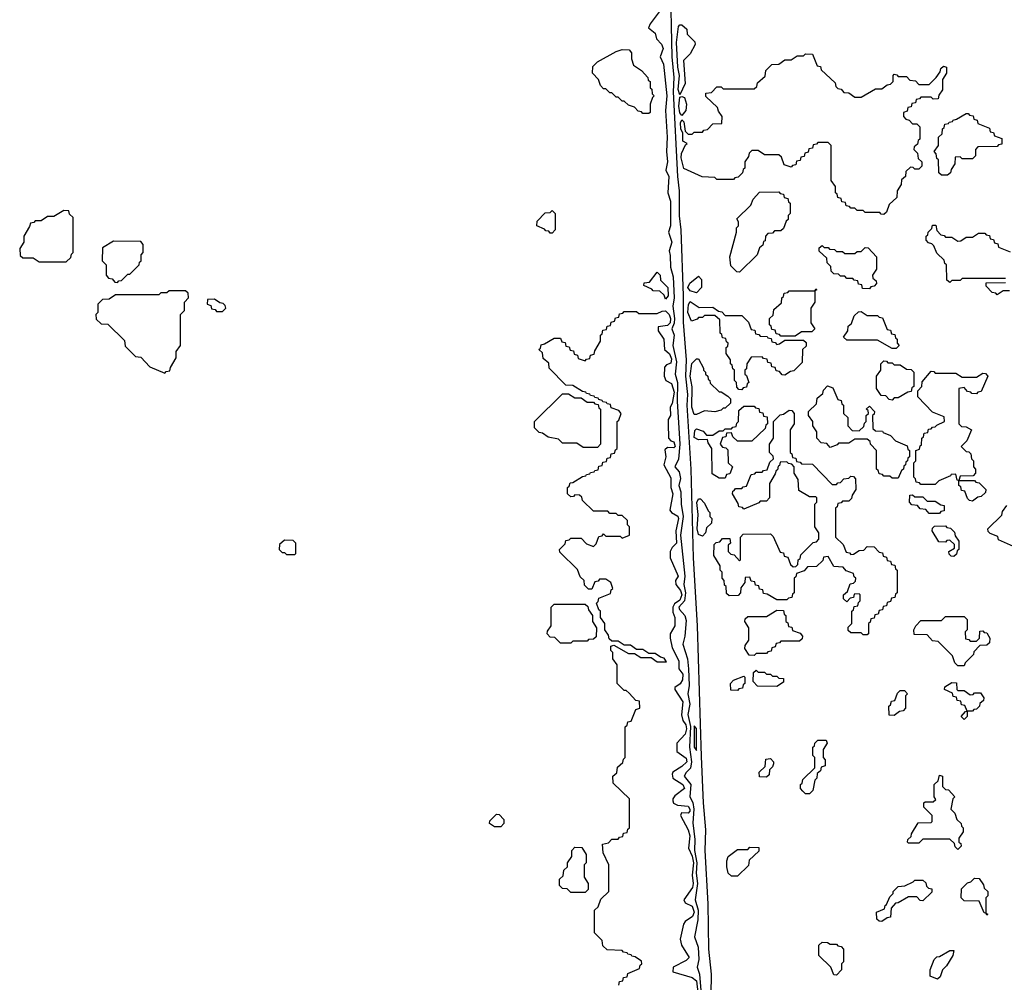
# Model space of a CAD drawing. Extents: x 2889633 to 3052318, y 540750 to 918690.
# Tile 279 of 656: x 2955640 to 2960420, y 734125 to 738795. Entities that reach past the tile are written whole.
import ezdxf

# ---------------------------------------------------------------- set-up
doc = ezdxf.new("R2010")
doc.units = 0

msp = doc.modelspace()

# ---------------------------------------------------------------- linework, layer by layer
at = {"layer": '0CON02XD'}
for points in [[(2958996.7, 734065), (2958998.1, 734165), (2958985.5, 734285), (2958982.2, 734505), (2958967.3, 734765), (2958971.1, 734865), (2958959.1, 734995), (2958949.8, 735219.8), (2958930, 735855), (2958910.9, 736185), (2958900, 736615), (2958880, 736925), (2958883.4, 736976.6), (2958873.6, 737065), (2958876.5, 737145), (2958862.6, 737327.4), (2958862.1, 737455), (2958850.6, 737775), (2958842.7, 737842.7), (2958843.8, 737965), (2958834.4, 738035), (2958814.4, 738445), (2958817.3, 738515), (2958808.2, 738615), (2958799.1, 738990.9)], [(2958745, 738833.3), (2958700, 738775), (2958693.3, 738755), (2958725, 738730), (2958731.7, 738701.7), (2958755.8, 738675.8), (2958763.8, 738655), (2958748.8, 738615), (2958765, 738580), (2958781.4, 738425), (2958775.6, 738355), (2958783.3, 738225), (2958779.4, 738155), (2958785.6, 738105), (2958777.5, 738065), (2958790.8, 738035), (2958786.7, 737955), (2958798.9, 737915), (2958800, 737795), (2958790, 737765), (2958805.5, 737715.5), (2958793, 737673), (2958798.3, 737651.7), (2958800, 737595), (2958811.7, 737548.3), (2958817.3, 737445), (2958810.6, 737405), (2958819.6, 737345), (2958817.5, 737322.5), (2958805.7, 737295), (2958816.9, 737265), (2958811.4, 737215), (2958829.1, 737135), (2958822, 737075), (2958832.7, 737035), (2958831.8, 736945), (2958845.5, 736735), (2958837.6, 736662.4), (2958821.2, 736625), (2958841.7, 736601.7), (2958848.7, 736568.7), (2958839.2, 736535), (2958849.4, 736505), (2958850.6, 736445), (2958860.9, 736385), (2958847.5, 736295), (2958868.5, 736095), (2958864.2, 736055), (2958872.9, 736015), (2958866.7, 735975), (2958840.6, 735945), (2958842.9, 735932.9), (2958868.6, 735905), (2958875, 735880), (2958868.6, 735805), (2958858.8, 735765), (2958881.9, 735695), (2958886.5, 735645), (2958889.5, 735565), (2958884, 735525), (2958893.3, 735475), (2958884.2, 735425), (2958896.1, 735366.1), (2958891.5, 735265), (2958901.8, 735195), (2958896.4, 735163.6), (2958875, 735143.3), (2958866.2, 735125), (2958898.9, 735085), (2958893.8, 735025), (2958907.2, 734997.2), (2958912.3, 734965), (2958907.9, 734897.9), (2958918, 734818), (2958916.4, 734765), (2958926.8, 734705), (2958923.8, 734655), (2958930, 734605), (2958920, 734525), (2958933.8, 734475), (2958931.9, 734428.1), (2958916.2, 734345), (2958934.2, 734295), (2958936.7, 734235), (2958928.3, 734198.3), (2958940, 734165), (2958948.2, 734065)], [(2958845, 738430), (2958837, 738457), (2958843.6, 738523.6), (2958834.4, 738564.4), (2958829.2, 738685), (2958838.3, 738761.7), (2958845, 738770), (2958855, 738770), (2958878.3, 738748.3), (2958880, 738725), (2958918.3, 738688.3), (2958920, 738675), (2958895, 738630), (2958863, 738597), (2958870, 738485), (2958845, 738430)], [(2958695, 738340), (2958665, 738340), (2958658.3, 738348.3), (2958641.7, 738351.7), (2958625, 738370), (2958595, 738380), (2958575, 738400), (2958565, 738400), (2958545, 738420), (2958535, 738420), (2958515, 738440), (2958505, 738440), (2958485, 738460), (2958475, 738460), (2958460, 738475), (2958450, 738505), (2958420, 738535), (2958421.7, 738568.3), (2958445, 738590), (2958535, 738640), (2958565, 738650), (2958598.3, 738648.3), (2958610, 738635), (2958610, 738605), (2958620, 738575), (2958658.3, 738548.3), (2958690, 738515), (2958691.7, 738501.7), (2958700, 738495), (2958700, 738465), (2958708.3, 738458.3), (2958710, 738435), (2958720, 738425), (2958711.7, 738418.3), (2958700, 738385), (2958700, 738345), (2958695, 738340)], [(2959835, 737850), (2959821.7, 737851.7), (2959815, 737860), (2959745, 737860), (2959735, 737870), (2959705, 737870), (2959695, 737880), (2959675, 737880), (2959668.3, 737888.3), (2959651.7, 737891.7), (2959648.3, 737908.3), (2959631.7, 737911.7), (2959628.3, 737928.3), (2959611.7, 737931.7), (2959608.3, 737948.3), (2959600, 737955), (2959600, 737985), (2959580, 738015), (2959580, 738185), (2959565, 738200), (2959515, 738200), (2959508.3, 738191.7), (2959491.7, 738188.3), (2959488.3, 738171.7), (2959471.7, 738168.3), (2959468.3, 738151.7), (2959451.7, 738148.3), (2959448.3, 738131.7), (2959431.7, 738128.3), (2959428.3, 738111.7), (2959411.7, 738108.3), (2959408.3, 738091.7), (2959391.7, 738088.3), (2959385, 738080), (2959351.7, 738091.7), (2959338.3, 738128.3), (2959325, 738140), (2959255, 738140), (2959225, 738160), (2959195, 738160), (2959181.7, 738148.3), (2959178.3, 738131.7), (2959160, 738105), (2959160, 738075), (2959151.7, 738068.3), (2959148.3, 738051.7), (2959128.3, 738031.7), (2959111.7, 738028.3), (2959105, 738020), (2959025, 738020), (2959015, 738030), (2958953, 738033), (2958863.9, 738073.9), (2958851.9, 738125), (2958853.3, 738146.7), (2958871.7, 738188.3), (2958880, 738195), (2958860, 738205), (2958860, 738245), (2958850, 738265), (2958847.5, 738295), (2958855, 738310), (2958865, 738300), (2958870, 738255), (2958885, 738240), (2958905, 738240), (2958915, 738250), (2958955, 738250), (2958961.7, 738258.3), (2958978.3, 738261.7), (2959005, 738290), (2959048.3, 738291.7), (2959050, 738325), (2959031.7, 738351.7), (2959028.3, 738368.3), (2958971.7, 738421.7), (2958971.7, 738438.3), (2958998.3, 738441.7), (2959025, 738470), (2959045, 738470), (2959055, 738460), (2959205, 738460), (2959218.3, 738471.7), (2959221.7, 738488.3), (2959258.3, 738521.7), (2959261.7, 738548.3), (2959291.7, 738578.3), (2959325, 738580), (2959355, 738600), (2959385, 738600), (2959415, 738620), (2959445, 738620), (2959455, 738630), (2959488.3, 738628.3), (2959511.7, 738571.7), (2959528.3, 738568.3), (2959531.7, 738551.7), (2959598.3, 738488.3), (2959601.7, 738471.7), (2959611.7, 738461.7), (2959628.3, 738458.3), (2959641.7, 738441.7), (2959665, 738440), (2959695, 738420), (2959725, 738420), (2959795, 738460), (2959825, 738460), (2959851.7, 738478.3), (2959868.3, 738481.7), (2959880, 738495), (2959880, 738525), (2959885, 738530), (2959898.3, 738528.3), (2959905, 738520), (2959945, 738520), (2959961.7, 738501.7), (2959988.3, 738498.3), (2960005, 738480), (2960055, 738480), (2960090, 738515), (2960108.3, 738541.7), (2960111.7, 738558.3), (2960125, 738570), (2960140, 738565), (2960140, 738535), (2960120, 738505), (2960120, 738455), (2960101.7, 738428.3), (2960098.3, 738411.7), (2960075, 738410), (2960065, 738420), (2960015, 738420), (2960008.3, 738411.7), (2959991.7, 738408.3), (2959988.3, 738391.7), (2959971.7, 738388.3), (2959968.3, 738371.7), (2959951.7, 738368.3), (2959948.3, 738351.7), (2959930, 738345), (2959930, 738325), (2959941.7, 738311.7), (2959958.3, 738308.3), (2959975, 738290), (2959995, 738290), (2960010, 738275), (2960010, 738215), (2960001.7, 738208.3), (2959998.3, 738191.7), (2959981.7, 738178.3), (2959980, 738165), (2959998.3, 738148.3), (2960001.7, 738121.7), (2960020, 738105), (2960020, 738085), (2960005, 738070), (2959985, 738070), (2959978.3, 738078.3), (2959965, 738080), (2959941.7, 738058.3), (2959940, 738035), (2959921.7, 738018.3), (2959920, 737995), (2959900, 737965), (2959898.3, 737931.7), (2959861.7, 737898.3), (2959848.3, 737861.7), (2959835, 737850)], [(2958855, 738330), (2958845, 738342.5), (2958839.2, 738375), (2958845, 738420), (2958855, 738422.5), (2958867, 738417), (2958876.7, 738385), (2958873.3, 738355), (2958855, 738330)], [(2960145, 738040), (2960115, 738040), (2960101.7, 738051.7), (2960100, 738115), (2960091.7, 738121.7), (2960090, 738145), (2960080, 738155), (2960100, 738185), (2960100, 738225), (2960118.3, 738241.7), (2960120, 738265), (2960128.3, 738271.7), (2960131.7, 738288.3), (2960148.3, 738291.7), (2960151.7, 738298.3), (2960168.3, 738301.7), (2960171.7, 738308.3), (2960188.3, 738311.7), (2960235, 738340), (2960245, 738340), (2960251.7, 738331.7), (2960268.3, 738328.3), (2960271.7, 738311.7), (2960288.3, 738308.3), (2960291.7, 738291.7), (2960348.3, 738268.3), (2960351.7, 738251.7), (2960368.3, 738248.3), (2960371.7, 738231.7), (2960408.3, 738218.3), (2960408.3, 738191.7), (2960391.7, 738188.3), (2960385, 738180), (2960291.7, 738178.3), (2960280, 738165), (2960280, 738135), (2960265, 738120), (2960215, 738120), (2960205, 738130), (2960181.7, 738128.3), (2960180, 738095), (2960161.7, 738068.3), (2960158.3, 738051.7), (2960145, 738040)], [(2959135, 737570), (2959121.7, 737571.7), (2959091.7, 737601.7), (2959087.5, 737645), (2959120, 737765), (2959120, 737785), (2959130, 737795), (2959130, 737815), (2959121.7, 737828.3), (2959190, 737895), (2959200, 737925), (2959231.7, 737958.3), (2959325, 737960), (2959331.7, 737951.7), (2959348.3, 737948.3), (2959351.7, 737931.7), (2959368.3, 737928.3), (2959371.7, 737911.7), (2959380, 737905), (2959380, 737855), (2959370, 737845), (2959370, 737825), (2959361.7, 737818.3), (2959348.3, 737781.7), (2959335, 737770), (2959305, 737770), (2959295, 737760), (2959271.7, 737758.3), (2959260, 737745), (2959258.3, 737721.7), (2959251.7, 737718.3), (2959248.3, 737701.7), (2959231.7, 737688.3), (2959220, 737655), (2959135, 737570)], [(2955865, 737620), (2955888.3, 737641.7), (2955891.7, 737658.3), (2955900, 737665), (2955900, 737835), (2955881.7, 737851.7), (2955878.3, 737868.3), (2955855, 737870), (2955805, 737840), (2955775, 737840), (2955745, 737820), (2955715, 737820), (2955708.3, 737811.7), (2955691.7, 737808.3), (2955688.3, 737791.7), (2955660, 737745), (2955660, 737715), (2955640, 737685), (2955641.7, 737651.7), (2955655, 737640), (2955705, 737640), (2955735, 737620), (2955865, 737620)], [(2958225, 737760), (2958215, 737760), (2958208.3, 737768.3), (2958195, 737770), (2958188.3, 737778.3), (2958150, 737795), (2958151.7, 737818.3), (2958191.7, 737858.3), (2958215, 737860), (2958225, 737870), (2958240, 737855), (2958240, 737775), (2958225, 737760)], [(2960425, 737540), (2960215, 737540), (2960205, 737530), (2960165, 737530), (2960155, 737520), (2960141.7, 737531.7), (2960140, 737605), (2960131.7, 737611.7), (2960128.3, 737628.3), (2960091.7, 737661.7), (2960078.3, 737698.3), (2960068.3, 737708.3), (2960051.7, 737711.7), (2960040, 737725), (2960040, 737745), (2960048.3, 737751.7), (2960050, 737765), (2960068.3, 737781.7), (2960071.7, 737798.3), (2960088.3, 737798.3), (2960091.7, 737771.7), (2960111.7, 737751.7), (2960128.3, 737748.3), (2960135, 737740), (2960165, 737740), (2960195, 737720), (2960208.3, 737721.7), (2960235, 737740), (2960265, 737740), (2960295, 737760), (2960325, 737760), (2960331.7, 737751.7), (2960348.3, 737748.3), (2960351.7, 737731.7), (2960368.3, 737728.3), (2960371.7, 737711.7), (2960388.3, 737708.3), (2960391.7, 737691.7), (2960448.3, 737668.3)], [(2956115, 737520), (2956121.7, 737528.3), (2956135, 737530), (2956165, 737560), (2956175, 737560), (2956220, 737605), (2956221.7, 737618.3), (2956230, 737625), (2956230, 737655), (2956240, 737665), (2956240, 737705), (2956228.3, 737718.3), (2956095, 737720), (2956041.7, 737688.3), (2956040, 737625), (2956060, 737605), (2956060, 737555), (2956071.7, 737541.7), (2956088.3, 737538.3), (2956101.7, 737521.7), (2956115, 737520)], [(2959765, 737490), (2959731.7, 737491.7), (2959728.3, 737508.3), (2959711.7, 737511.7), (2959708.3, 737528.3), (2959691.7, 737531.7), (2959685, 737540), (2959655, 737540), (2959645, 737550), (2959625, 737550), (2959615, 737560), (2959591.7, 737561.7), (2959580, 737575), (2959578.3, 737598.3), (2959560, 737615), (2959558.3, 737638.3), (2959521.7, 737671.7), (2959521.7, 737688.3), (2959535, 737700), (2959545, 737690), (2959565, 737690), (2959571.7, 737681.7), (2959595, 737680), (2959605, 737670), (2959635, 737670), (2959645, 737660), (2959695, 737660), (2959705, 737670), (2959725, 737670), (2959745, 737690), (2959758.3, 737688.3), (2959800, 737645), (2959800, 737585), (2959780, 737555), (2959781.7, 737541.7), (2959798.3, 737528.3), (2959800, 737515), (2959788.3, 737501.7), (2959771.7, 737498.3), (2959765, 737490)], [(2958775, 737440), (2958768.3, 737458.3), (2958748.3, 737478.3), (2958715, 737480), (2958708.3, 737488.3), (2958670, 737505), (2958671.7, 737518.3), (2958698.3, 737521.7), (2958735, 737570), (2958750, 737555), (2958751.7, 737531.7), (2958786.2, 737495), (2958787.5, 737455), (2958775, 737440)], [(2958925, 737470), (2958895, 737480), (2958884, 737495), (2958893.6, 737516.4), (2958935, 737550), (2958950, 737535), (2958950, 737495), (2958925, 737470)], [(2960385, 737460), (2960378.3, 737468.3), (2960361.7, 737471.7), (2960331.7, 737501.7), (2960331.7, 737518.3), (2960425, 737520)], [(2956345, 737080), (2956351.7, 737088.3), (2956368.3, 737091.7), (2956371.7, 737108.3), (2956400, 737155), (2956400, 737185), (2956420, 737215), (2956420, 737365), (2956440, 737385), (2956440, 737425), (2956460, 737445), (2956458.3, 737468.3), (2956445, 737480), (2956365, 737480), (2956355, 737470), (2956325, 737470), (2956315, 737460), (2956105, 737460), (2956075, 737440), (2956041.7, 737438.3), (2956020, 737415), (2956020, 737375), (2956010, 737365), (2956011.7, 737341.7), (2956035, 737320), (2956068.3, 737318.3), (2956148.3, 737238.3), (2956151.7, 737211.7), (2956201.7, 737161.7), (2956228.3, 737158.3), (2956271.7, 737111.7), (2956345, 737080)], [(2959405, 737260), (2959335, 737260), (2959328.3, 737268.3), (2959311.7, 737271.7), (2959308.3, 737288.3), (2959291.7, 737291.7), (2959288.3, 737308.3), (2959280, 737315), (2959280, 737345), (2959298.3, 737361.7), (2959301.7, 737388.3), (2959338.3, 737421.7), (2959340, 737445), (2959348.3, 737451.7), (2959351.7, 737468.3), (2959368.3, 737471.7), (2959375, 737480), (2959500, 737480), (2959505, 737490), (2959510, 737485), (2959500, 737480), (2959500, 737425), (2959480, 737395), (2959480, 737325), (2959500, 737295), (2959485, 737280), (2959435, 737280), (2959405, 737260)], [(2960445, 737480), (2960415, 737480), (2960385, 737460)], [(2956625, 737380), (2956640, 737395), (2956638.3, 737408.3), (2956628.3, 737418.3), (2956611.7, 737421.7), (2956585, 737440), (2956551.7, 737438.3), (2956550, 737415), (2956568.3, 737408.3), (2956571.7, 737391.7), (2956588.3, 737388.3), (2956595, 737380), (2956625, 737380)], [(2959145, 737000), (2959131.7, 737001.7), (2959121.7, 737011.7), (2959120, 737035), (2959110, 737045), (2959110, 737095), (2959101.7, 737101.7), (2959098.3, 737118.3), (2959090, 737125), (2959090, 737145), (2959070, 737175), (2959070, 737205), (2959078.3, 737211.7), (2959080, 737225), (2959071.7, 737231.7), (2959068.3, 737248.3), (2959051.7, 737251.7), (2959048.3, 737268.3), (2959040, 737275), (2959038.3, 737338.3), (2959015, 737360), (2958965, 737360), (2958955, 737350), (2958935, 737350), (2958928.3, 737341.7), (2958901.7, 737331.7), (2958884.3, 737375), (2958887, 737413), (2958895, 737427.5), (2958938.3, 737398.3), (2959005, 737400), (2959031.7, 737381.7), (2959048.3, 737378.3), (2959065, 737360), (2959145, 737360), (2959178.3, 737328.3), (2959191.7, 737291.7), (2959208.3, 737288.3), (2959211.7, 737271.7), (2959228.3, 737268.3), (2959235, 737260), (2959268.3, 737258.3), (2959271.7, 737251.7), (2959288.3, 737248.3), (2959291.7, 737231.7), (2959308.3, 737228.3), (2959315, 737220), (2959328.3, 737221.7), (2959355, 737240), (2959445, 737240), (2959458.3, 737228.3), (2959458.3, 737211.7), (2959440, 737195), (2959438.3, 737131.7), (2959398.3, 737091.7), (2959381.7, 737088.3), (2959355, 737070), (2959341.7, 737071.7), (2959328.3, 737088.3), (2959311.7, 737091.7), (2959308.3, 737108.3), (2959291.7, 737111.7), (2959288.3, 737128.3), (2959271.7, 737131.7), (2959268.3, 737148.3), (2959251.7, 737151.7), (2959245, 737160), (2959191.7, 737158.3), (2959170, 737125), (2959168.3, 737101.7), (2959160, 737095), (2959160, 737075), (2959168.3, 737068.3), (2959180, 737035), (2959171.7, 737028.3), (2959168.3, 737011.7), (2959151.7, 737008.3), (2959145, 737000)], [(2958548.3, 734111.7), (2958551.7, 734128.3), (2958568.3, 734131.7), (2958571.7, 734148.3), (2958588.3, 734151.7), (2958591.7, 734168.3), (2958648.3, 734191.7), (2958651.7, 734208.3), (2958660, 734215), (2958658.3, 734228.3), (2958628.3, 734248.3), (2958611.7, 734251.7), (2958608.3, 734258.3), (2958591.7, 734261.7), (2958588.3, 734268.3), (2958571.7, 734271.7), (2958565, 734280), (2958491.7, 734281.7), (2958471.7, 734301.7), (2958468.3, 734328.3), (2958430, 734365), (2958430, 734475), (2958448.3, 734491.7), (2958461.7, 734528.3), (2958500, 734565), (2958500, 734695), (2958473, 734753), (2958470, 734795), (2958498.3, 734801.7), (2958515, 734820), (2958545, 734820), (2958551.7, 734828.3), (2958568.3, 734831.7), (2958571.7, 734848.3), (2958588.3, 734851.7), (2958591.7, 734868.3), (2958600, 734875), (2958600, 735015), (2958521.7, 735091.7), (2958520, 735125), (2958538.3, 735141.7), (2958541.7, 735168.3), (2958568.3, 735191.7), (2958571.7, 735208.3), (2958580, 735215), (2958580, 735365), (2958588.3, 735371.7), (2958591.7, 735388.3), (2958608.3, 735391.7), (2958631.7, 735448.3), (2958650, 735455), (2958648.3, 735488.3), (2958631.7, 735491.7), (2958598.3, 735528.3), (2958585, 735540), (2958575, 735540), (2958540, 735575), (2958540, 735665), (2958520, 735695), (2958520, 735725), (2958510, 735735), (2958510, 735755), (2958525, 735760), (2958595, 735720), (2958625, 735720), (2958655, 735700), (2958705, 735700), (2958735, 735680), (2958780, 735680), (2958768.3, 735698.3), (2958751.7, 735701.7), (2958725, 735720), (2958695, 735720), (2958665, 735740), (2958635, 735740), (2958605, 735760), (2958575, 735760), (2958545, 735780), (2958515, 735780), (2958501.7, 735791.7), (2958498.3, 735808.3), (2958480, 735835), (2958480, 735865), (2958460, 735895), (2958460, 735925), (2958451.7, 735931.7), (2958440, 735965), (2958448.3, 735971.7), (2958451.7, 735988.3), (2958508.3, 736011.7), (2958511.7, 736028.3), (2958520, 736035), (2958510, 736065), (2958485, 736080), (2958455, 736080), (2958448.3, 736071.7), (2958431.7, 736068.3), (2958418.3, 736031.7), (2958401.7, 736031.7), (2958381.7, 736051.7), (2958380, 736075), (2958361.7, 736091.7), (2958348.3, 736128.3), (2958261.7, 736211.7), (2958260, 736225), (2958288.3, 736251.7), (2958291.7, 736268.3), (2958308.3, 736271.7), (2958315, 736280), (2958365, 736280), (2958391.7, 736251.7), (2958425, 736240), (2958438.3, 736251.7), (2958451.7, 736288.3), (2958468.3, 736291.7), (2958475, 736300), (2958485, 736290), (2958555, 736290), (2958565, 736280), (2958600, 736295), (2958600, 736335), (2958590, 736345), (2958590, 736365), (2958565, 736390), (2958545, 736390), (2958535, 736400), (2958505, 736400), (2958495, 736410), (2958425, 736410), (2958371.7, 736461.7), (2958368.3, 736478.3), (2958358.3, 736488.3), (2958335, 736490), (2958328.3, 736481.7), (2958315, 736480), (2958300, 736495), (2958300, 736525), (2958308.3, 736531.7), (2958311.7, 736548.3), (2958325, 736550), (2958371.7, 736578.3), (2958388.3, 736581.7), (2958391.7, 736588.3), (2958408.3, 736591.7), (2958411.7, 736598.3), (2958428.3, 736601.7), (2958431.7, 736608.3), (2958448.3, 736611.7), (2958451.7, 736628.3), (2958468.3, 736631.7), (2958471.7, 736648.3), (2958488.3, 736651.7), (2958491.7, 736668.3), (2958508.3, 736671.7), (2958511.7, 736688.3), (2958528.3, 736691.7), (2958531.7, 736708.3), (2958540, 736715), (2958540, 736845), (2958548.3, 736851.7), (2958560, 736885), (2958548.3, 736898.3), (2958511.7, 736911.7), (2958508.3, 736928.3), (2958491.7, 736931.7), (2958488.3, 736938.3), (2958471.7, 736941.7), (2958468.3, 736948.3), (2958451.7, 736951.7), (2958448.3, 736958.3), (2958431.7, 736961.7), (2958428.3, 736968.3), (2958411.7, 736971.7), (2958408.3, 736978.3), (2958391.7, 736981.7), (2958388.3, 736988.3), (2958371.7, 736991.7), (2958325, 737020), (2958291.7, 737021.7), (2958210, 737105), (2958208.3, 737128.3), (2958181.7, 737151.7), (2958178.3, 737178.3), (2958160, 737195), (2958168.3, 737201.7), (2958171.7, 737218.3), (2958188.3, 737221.7), (2958235, 737250), (2958265, 737250), (2958271.7, 737231.7), (2958288.3, 737228.3), (2958291.7, 737211.7), (2958308.3, 737208.3), (2958311.7, 737191.7), (2958328.3, 737188.3), (2958331.7, 737171.7), (2958348.3, 737168.3), (2958351.7, 737151.7), (2958385, 737140), (2958391.7, 737148.3), (2958408.3, 737151.7), (2958411.7, 737168.3), (2958428.3, 737171.7), (2958431.7, 737188.3), (2958460, 737235), (2958460, 737265), (2958468.3, 737271.7), (2958471.7, 737288.3), (2958488.3, 737291.7), (2958491.7, 737308.3), (2958508.3, 737311.7), (2958511.7, 737328.3), (2958528.3, 737331.7), (2958531.7, 737348.3), (2958548.3, 737351.7), (2958551.7, 737368.3), (2958568.3, 737371.7), (2958575, 737380), (2958635, 737380), (2958645, 737370), (2958735, 737370), (2958758.3, 737381.7), (2958775, 737382.5), (2958793.3, 737365), (2958800, 737345), (2958798.1, 737325), (2958785, 737311.2), (2958740, 737305), (2958740, 737285), (2958767.5, 737245), (2958770, 737195), (2958795, 737173.3), (2958805, 737150), (2958801.7, 737128.3), (2958779.3, 737120.7), (2958770.5, 737109.6), (2958768.8, 737065), (2958777.5, 737045), (2958805, 737030), (2958818, 736988), (2958807.5, 736932.5), (2958797.5, 736915), (2958800, 736875), (2958787.5, 736855), (2958787.5, 736835), (2958790, 736765), (2958801.7, 736751.7), (2958815, 736747.5), (2958822.5, 736725), (2958815, 736717.5), (2958785, 736720), (2958772.5, 736707.5), (2958777.5, 736675), (2958766.7, 736635), (2958801.7, 736571.7), (2958801.2, 736525), (2958810, 736495), (2958796.7, 736415), (2958803.9, 736403.9), (2958835, 736386.2), (2958838, 736375), (2958825.7, 736315), (2958828, 736255), (2958807.5, 736235), (2958797.5, 736215), (2958797.5, 736185), (2958836.7, 736095), (2958823.3, 736075), (2958826, 736055), (2958847.5, 736025), (2958854.2, 736005), (2958845, 735978.8), (2958819.5, 735960.4), (2958810, 735945), (2958810.7, 735920.7), (2958820, 735895), (2958820, 735855), (2958797.5, 735815), (2958797.5, 735795), (2958808.3, 735748.3), (2958840, 735685), (2958840, 735645), (2958859.3, 735619.3), (2958858.3, 735591.7), (2958846.4, 735573.6), (2958820, 735555), (2958820, 735545), (2958860, 735485), (2958852.3, 735422.3), (2958858.8, 735395), (2958873.9, 735373.9), (2958877.1, 735355), (2958870.7, 735329.3), (2958830, 735285), (2958830, 735245), (2958875, 735212.5), (2958878, 735195), (2958855, 735171.2), (2958810, 735145), (2958807.5, 735135), (2958810, 735115), (2958860, 735085), (2958867.5, 735065), (2958820.7, 735029.3), (2958810, 735015), (2958810, 735005), (2958813.6, 734993.6), (2958833.6, 734983.6), (2958885, 734980), (2958894, 734965), (2958893.8, 734955), (2958885, 734946.2), (2958853.3, 734946.7), (2958847.5, 734935), (2958886, 734865), (2958893.3, 734835), (2958886.7, 734775), (2958905, 734736.7), (2958911.5, 734705), (2958904.2, 734645), (2958910, 734605), (2958906.9, 734585), (2958863.8, 734525), (2958871.2, 734511.2), (2958905, 734493.8), (2958914.1, 734465.9), (2958905.6, 734444.4), (2958870.7, 734419.3), (2958863, 734407), (2958846.7, 734335), (2958852.5, 734305), (2958890, 734245), (2958875, 734230), (2958811.7, 734198.3), (2958810, 734175), (2958905, 734148.8), (2958925, 734132.5), (2958932.5, 734075)], [(2959895, 737200), (2959875, 737200), (2959805, 737240), (2959655, 737240), (2959640, 737255), (2959660, 737285), (2959661.7, 737308.3), (2959678.3, 737321.7), (2959691.7, 737358.3), (2959711.7, 737378.3), (2959725, 737380), (2959755, 737360), (2959805, 737360), (2959811.7, 737351.7), (2959828.3, 737348.3), (2959851.7, 737291.7), (2959868.3, 737288.3), (2959871.7, 737271.7), (2959888.3, 737268.3), (2959891.7, 737251.7), (2959900, 737245), (2959900, 737225), (2959910, 737215), (2959895, 737200)], [(2958925, 736880), (2958915, 736880), (2958902.5, 736915), (2958904.2, 737014.2), (2958894.4, 737065), (2958902.3, 737127.7), (2958925, 737150), (2958935, 737150), (2958960, 737105), (2958960, 737095), (2958970, 737085), (2958970, 737075), (2958980, 737065), (2958981.7, 737051.7), (2958990, 737045), (2958991.7, 737031.7), (2959035, 736990), (2959045, 736990), (2959078.3, 736968.3), (2959090, 736955), (2959090, 736935), (2959065, 736910), (2959055, 736910), (2959045, 736900), (2959015, 736892.5), (2958965, 736897.5), (2958925, 736880)], [(2959875, 736950), (2959861.7, 736951.7), (2959845, 736970), (2959821.7, 736971.7), (2959800, 737005), (2959800, 737065), (2959820, 737095), (2959820, 737125), (2959835, 737140), (2959848.3, 737138.3), (2959855, 737130), (2959875, 737130), (2959885, 737120), (2959915, 737120), (2959945, 737100), (2959968.3, 737098.3), (2959980, 737085), (2959980, 737015), (2959971.7, 737008.3), (2959968.3, 736991.7), (2959951.7, 736988.3), (2959905, 736960), (2959885, 736960), (2959875, 736950)], [(2960265, 736460), (2960251.7, 736461.7), (2960241.7, 736471.7), (2960228.3, 736508.3), (2960211.7, 736511.7), (2960208.3, 736528.3), (2960200, 736535), (2960200, 736560), (2960191.7, 736561.7), (2960185, 736590), (2960161.7, 736588.3), (2960158.3, 736581.7), (2960101.7, 736558.3), (2960085, 736540), (2960015, 736540), (2960008.3, 736548.3), (2959991.7, 736551.7), (2959988.3, 736568.3), (2959980, 736575), (2959980, 736645), (2959990, 736655), (2959990, 736705), (2960008.3, 736711.7), (2960011.7, 736728.3), (2960018.3, 736731.7), (2960020, 736765), (2960028.3, 736771.7), (2960031.7, 736788.3), (2960048.3, 736791.7), (2960051.7, 736808.3), (2960065, 736810), (2960071.7, 736818.3), (2960085, 736820), (2960091.7, 736828.3), (2960130, 736845), (2960128.3, 736868.3), (2960071.7, 736891.7), (2960000, 736965), (2960000, 736995), (2960020, 737015), (2960021.7, 737038.3), (2960065, 737090), (2960078.3, 737088.3), (2960085, 737080), (2960185, 737080), (2960215, 737060), (2960285, 737060), (2960315, 737080), (2960328.3, 737078.3), (2960340, 737065), (2960308.3, 736991.7), (2960291.7, 736988.3), (2960285, 736980), (2960261.7, 736981.7), (2960258.3, 736988.3), (2960241.7, 736991.7), (2960225, 737010), (2960200, 737005), (2960200, 736835), (2960211.7, 736821.7), (2960235, 736820), (2960260, 736805), (2960238.3, 736751.7), (2960210, 736725), (2960235, 736700), (2960248.3, 736698.3), (2960258.3, 736688.3), (2960260, 736665), (2960270, 736655), (2960270, 736625), (2960280, 736615), (2960280, 736595), (2960268.3, 736581.7), (2960205, 736580), (2960200, 736560), (2960275, 736560), (2960281.7, 736551.7), (2960298.3, 736548.3), (2960330, 736515), (2960328.3, 736501.7), (2960308.3, 736481.7), (2960291.7, 736478.3), (2960265, 736460)], [(2959905, 736570), (2959875, 736570), (2959865, 736580), (2959835, 736580), (2959828.3, 736588.3), (2959811.7, 736591.7), (2959808.3, 736608.3), (2959800, 736615), (2959800, 736705), (2959770, 736735), (2959768.3, 736748.3), (2959755, 736760), (2959695, 736760), (2959665, 736740), (2959615, 736740), (2959608.3, 736731.7), (2959575, 736720), (2959558.3, 736738.3), (2959531.7, 736741.7), (2959510, 736765), (2959510, 736795), (2959490, 736825), (2959490, 736845), (2959470, 736875), (2959470, 736895), (2959508.3, 736931.7), (2959511.7, 736958.3), (2959538.3, 736981.7), (2959541.7, 736998.3), (2959561.7, 737018.3), (2959588.3, 737008.3), (2959611.7, 736951.7), (2959628.3, 736948.3), (2959631.7, 736931.7), (2959640, 736925), (2959640, 736885), (2959660, 736865), (2959660, 736825), (2959681.7, 736801.7), (2959715, 736800), (2959738.3, 736821.7), (2959741.7, 736838.3), (2959750, 736845), (2959750, 736875), (2959760, 736885), (2959758.3, 736898.3), (2959750, 736905), (2959765, 736920), (2959790, 736895), (2959788.3, 736881.7), (2959780, 736875), (2959781.7, 736811.7), (2959795, 736800), (2959828.3, 736798.3), (2959831.7, 736791.7), (2959868.3, 736778.3), (2959891.7, 736751.7), (2959948.3, 736728.3), (2959951.7, 736711.7), (2959960, 736705), (2959960, 736675), (2959951.7, 736668.3), (2959950, 736655), (2959941.7, 736648.3), (2959940, 736635), (2959931.7, 736628.3), (2959930, 736615), (2959921.7, 736608.3), (2959905, 736570)], [(2958445, 736720), (2958375, 736720), (2958345, 736740), (2958275, 736740), (2958255, 736760), (2958205, 736770), (2958178.3, 736788.3), (2958161.7, 736791.7), (2958140, 736815), (2958140, 736845), (2958275, 736980), (2958305, 736980), (2958335, 736960), (2958365, 736960), (2958395, 736940), (2958425, 736940), (2958431.7, 736931.7), (2958448.3, 736928.3), (2958451.7, 736911.7), (2958460, 736905), (2958460, 736735), (2958445, 736720)], [(2959065, 736570), (2959035, 736570), (2959001.7, 736591.7), (2959000, 736715), (2958981.7, 736741.7), (2958978.3, 736758.3), (2958935, 736757.5), (2958915, 736767.5), (2958918.3, 736801.7), (2958925, 736810), (2958958.3, 736798.3), (2958975, 736780), (2959005, 736780), (2959035, 736800), (2959055, 736800), (2959065, 736810), (2959095, 736810), (2959101.7, 736818.3), (2959118.3, 736821.7), (2959121.7, 736838.3), (2959130, 736845), (2959131.7, 736898.3), (2959155, 736920), (2959205, 736920), (2959211.7, 736911.7), (2959228.3, 736908.3), (2959231.7, 736891.7), (2959248.3, 736888.3), (2959251.7, 736871.7), (2959268.3, 736868.3), (2959270, 736835), (2959261.7, 736828.3), (2959258.3, 736811.7), (2959195, 736750), (2959125, 736750), (2959101.7, 736771.7), (2959095, 736790), (2959071.7, 736788.3), (2959068.3, 736771.7), (2959051.7, 736768.3), (2959040, 736735), (2959051.7, 736721.7), (2959068.3, 736718.3), (2959078.3, 736708.3), (2959080, 736645), (2959100, 736625), (2959088.3, 736591.7), (2959071.7, 736588.3), (2959065, 736570)], [(2959755, 735810), (2959735, 735810), (2959725, 735820), (2959675, 735820), (2959661.7, 735831.7), (2959661.7, 735848.3), (2959680, 735865), (2959680, 735925), (2959688.3, 735931.7), (2959691.7, 735948.3), (2959708.3, 735951.7), (2959711.7, 735968.3), (2959720, 735975), (2959720, 736005), (2959715, 736010), (2959691.7, 736008.3), (2959688.3, 735991.7), (2959671.7, 735988.3), (2959655, 735970), (2959640, 735985), (2959640, 736005), (2959658.3, 736021.7), (2959671.7, 736058.3), (2959688.3, 736061.7), (2959698.3, 736071.7), (2959700, 736085), (2959691.7, 736091.7), (2959688.3, 736108.3), (2959651.7, 736121.7), (2959638.3, 736138.3), (2959591.7, 736141.7), (2959565, 736190), (2959541.7, 736188.3), (2959538.3, 736171.7), (2959508.3, 736141.7), (2959465, 736140), (2959448.3, 736121.7), (2959411.7, 736108.3), (2959408.3, 736091.7), (2959400, 736085), (2959400, 736015), (2959391.7, 736008.3), (2959388.3, 735991.7), (2959371.7, 735988.3), (2959365, 735980), (2959315, 735980), (2959268.3, 736008.3), (2959251.7, 736011.7), (2959248.3, 736028.3), (2959231.7, 736031.7), (2959228.3, 736048.3), (2959211.7, 736051.7), (2959208.3, 736068.3), (2959191.7, 736071.7), (2959185, 736090), (2959161.7, 736088.3), (2959160, 736065), (2959141.7, 736038.3), (2959140, 736015), (2959128.3, 736001.7), (2959085, 736000), (2959071.7, 736011.7), (2959070, 736045), (2959061.7, 736051.7), (2959060, 736075), (2959050, 736085), (2959050, 736115), (2959040, 736125), (2959040, 736145), (2959010, 736195), (2959011.7, 736248.3), (2959021.7, 736258.3), (2959038.3, 736261.7), (2959051.7, 736278.3), (2959088.3, 736278.3), (2959090, 736255), (2959080, 736245), (2959080, 736215), (2959091.7, 736201.7), (2959108.3, 736198.3), (2959135, 736170), (2959140, 736175), (2959140, 736285), (2959151.7, 736298.3), (2959285, 736300), (2959298.3, 736288.3), (2959331.7, 736211.7), (2959348.3, 736208.3), (2959351.7, 736191.7), (2959368.3, 736188.3), (2959381.7, 736151.7), (2959395, 736140), (2959408.3, 736141.7), (2959418.3, 736151.7), (2959420, 736175), (2959428.3, 736181.7), (2959431.7, 736198.3), (2959491.7, 736258.3), (2959508.3, 736261.7), (2959520, 736275), (2959520, 736305), (2959500, 736335), (2959500, 736445), (2959510, 736455), (2959510, 736475), (2959505, 736480), (2959475, 736480), (2959421.7, 736511.7), (2959420, 736565), (2959400, 736595), (2959400, 736625), (2959388.3, 736638.3), (2959371.7, 736641.7), (2959365, 736650), (2959331.7, 736648.3), (2959328.3, 736631.7), (2959321.7, 736628.3), (2959318.3, 736611.7), (2959311.7, 736608.3), (2959308.3, 736591.7), (2959280, 736545), (2959280, 736475), (2959265, 736460), (2959235, 736460), (2959228.3, 736451.7), (2959155, 736420), (2959148.3, 736428.3), (2959131.7, 736431.7), (2959128.3, 736448.3), (2959100, 736495), (2959101.7, 736508.3), (2959108.3, 736511.7), (2959115, 736520), (2959145, 736520), (2959151.7, 736528.3), (2959168.3, 736531.7), (2959191.7, 736588.3), (2959208.3, 736591.7), (2959215, 736600), (2959245, 736600), (2959251.7, 736608.3), (2959268.3, 736611.7), (2959281.7, 736648.3), (2959300, 736665), (2959298.3, 736678.3), (2959280, 736695), (2959280, 736735), (2959300, 736765), (2959300, 736845), (2959331.7, 736878.3), (2959348.3, 736881.7), (2959375, 736900), (2959388.3, 736898.3), (2959400, 736885), (2959400, 736835), (2959380, 736805), (2959380, 736695), (2959388.3, 736688.3), (2959391.7, 736671.7), (2959408.3, 736668.3), (2959411.7, 736651.7), (2959428.3, 736648.3), (2959435, 736640), (2959488.3, 736638.3), (2959585, 736540), (2959605, 736540), (2959611.7, 736548.3), (2959625, 736550), (2959641.7, 736568.3), (2959665, 736570), (2959675, 736580), (2959688.3, 736578.3), (2959698.3, 736568.3), (2959700, 736515), (2959681.7, 736488.3), (2959678.3, 736471.7), (2959665, 736460), (2959635, 736460), (2959628.3, 736451.7), (2959611.7, 736448.3), (2959608.3, 736431.7), (2959600, 736425), (2959600, 736285), (2959638.3, 736248.3), (2959651.7, 736211.7), (2959668.3, 736208.3), (2959675, 736200), (2959688.3, 736201.7), (2959715, 736220), (2959738.3, 736221.7), (2959755, 736240), (2959788.3, 736238.3), (2959811.7, 736211.7), (2959828.3, 736208.3), (2959831.7, 736191.7), (2959848.3, 736188.3), (2959851.7, 736171.7), (2959868.3, 736168.3), (2959871.7, 736151.7), (2959888.3, 736148.3), (2959891.7, 736131.7), (2959900, 736125), (2959900, 736015), (2959891.7, 736008.3), (2959888.3, 735991.7), (2959871.7, 735988.3), (2959868.3, 735971.7), (2959851.7, 735968.3), (2959848.3, 735951.7), (2959831.7, 735948.3), (2959828.3, 735931.7), (2959811.7, 735928.3), (2959808.3, 735911.7), (2959791.7, 735908.3), (2959788.3, 735891.7), (2959771.7, 735888.3), (2959768.3, 735871.7), (2959760, 735865), (2959760, 735815), (2959755, 735810)], [(2958955, 736290), (2958935, 736297.5), (2958928.8, 736325), (2958933.8, 736395), (2958927, 736453), (2958935, 736470), (2958945, 736470), (2958965, 736450), (2958981.7, 736411.7), (2958990, 736405), (2958990, 736385), (2959000, 736375), (2958998.3, 736351.7), (2958975, 736330), (2958970, 736305), (2958955, 736290)], [(2960105, 736400), (2960055, 736400), (2960038.3, 736418.3), (2960011.7, 736421.7), (2959998.3, 736438.3), (2959971.7, 736441.7), (2959960, 736455), (2959961.7, 736488.3), (2959975, 736490), (2959985, 736480), (2960025, 736480), (2960045, 736460), (2960085, 736460), (2960111.7, 736441.7), (2960128.3, 736438.3), (2960128.3, 736411.7), (2960111.7, 736408.3), (2960105, 736400)], [(2960465, 736240), (2960391.7, 736271.7), (2960388.3, 736288.3), (2960351.7, 736301.7), (2960341.7, 736311.7), (2960340, 736325), (2960408.3, 736391.7), (2960411.7, 736408.3), (2960431.7, 736438.3)], [(2960175, 736190), (2960161.7, 736191.7), (2960151.7, 736201.7), (2960150, 736215), (2960178.3, 736231.7), (2960178.3, 736248.3), (2960155, 736270), (2960141.7, 736268.3), (2960135, 736260), (2960101.7, 736261.7), (2960070, 736315), (2960071.7, 736328.3), (2960081.7, 736338.3), (2960135, 736340), (2960141.7, 736331.7), (2960158.3, 736328.3), (2960178.3, 736308.3), (2960181.7, 736291.7), (2960200, 736265), (2960200, 736225), (2960191.7, 736218.3), (2960188.3, 736201.7), (2960175, 736190)], [(2956975, 736200), (2956980, 736205), (2956980, 736255), (2956968.3, 736268.3), (2956925, 736270), (2956901.7, 736248.3), (2956900, 736225), (2956915, 736210), (2956925, 736210), (2956935, 736200), (2956975, 736200)], [(2958315, 735770), (2958265, 735770), (2958238.3, 735798.3), (2958215, 735800), (2958200, 735815), (2958201.7, 735828.3), (2958220, 735855), (2958220, 735945), (2958235, 735960), (2958385, 735960), (2958398.3, 735948.3), (2958401.7, 735931.7), (2958420, 735905), (2958420, 735875), (2958440, 735845), (2958438.3, 735801.7), (2958425, 735790), (2958401.7, 735788.3), (2958395, 735780), (2958325, 735780), (2958315, 735770)], [(2959205, 735710), (2959181.7, 735711.7), (2959160, 735745), (2959161.7, 735758.3), (2959180, 735785), (2959180, 735845), (2959160, 735875), (2959161.7, 735888.3), (2959175, 735900), (2959265, 735900), (2959315, 735930), (2959348.3, 735928.3), (2959351.7, 735911.7), (2959360, 735905), (2959360, 735875), (2959368.3, 735868.3), (2959371.7, 735851.7), (2959388.3, 735848.3), (2959391.7, 735831.7), (2959428.3, 735818.3), (2959440, 735805), (2959438.3, 735791.7), (2959425, 735780), (2959335, 735780), (2959328.3, 735771.7), (2959311.7, 735768.3), (2959308.3, 735751.7), (2959291.7, 735748.3), (2959288.3, 735731.7), (2959271.7, 735728.3), (2959265, 735720), (2959215, 735720), (2959205, 735710)], [(2960225, 735660), (2960195, 735660), (2960180, 735675), (2960168.3, 735708.3), (2960098.3, 735778.3), (2960071.7, 735781.7), (2960045, 735810), (2959981.7, 735811.7), (2959980, 735835), (2959990, 735855), (2960015, 735880), (2960115, 735880), (2960135, 735900), (2960225, 735900), (2960240, 735885), (2960240, 735835), (2960230, 735825), (2960231.7, 735791.7), (2960248.3, 735788.3), (2960255, 735780), (2960285, 735780), (2960300, 735795), (2960301.7, 735828.3), (2960315, 735830), (2960321.7, 735821.7), (2960335, 735820), (2960350, 735795), (2960348.3, 735771.7), (2960335, 735760), (2960301.7, 735758.3), (2960271.7, 735728.3), (2960270, 735715), (2960230, 735675), (2960225, 735660)], [(2959125, 735540), (2959091.7, 735541.7), (2959090, 735575), (2959105, 735590), (2959155, 735610), (2959160, 735605), (2959160, 735575), (2959151.7, 735568.3), (2959148.3, 735551.7), (2959131.7, 735548.3), (2959125, 735540)], [(2959315, 735560), (2959221.7, 735561.7), (2959200, 735585), (2959201.7, 735628.3), (2959215, 735640), (2959225, 735630), (2959255, 735630), (2959265, 735620), (2959285, 735620), (2959295, 735610), (2959315, 735610), (2959325, 735600), (2959348.3, 735598.3), (2959348.3, 735581.7), (2959315, 735560)], [(2960225, 735400), (2960210, 735415), (2960231.7, 735438.3), (2960240, 735440), (2960228.3, 735468.3), (2960211.7, 735471.7), (2960208.3, 735488.3), (2960191.7, 735491.7), (2960188.3, 735508.3), (2960171.7, 735511.7), (2960168.3, 735528.3), (2960130, 735545), (2960131.7, 735558.3), (2960165, 735580), (2960188.3, 735578.3), (2960190, 735545), (2960195, 735540), (2960225, 735540), (2960255, 735520), (2960268.3, 735521.7), (2960275, 735530), (2960305, 735530), (2960320, 735505), (2960318.3, 735491.7), (2960301.7, 735478.3), (2960300, 735465), (2960285, 735450), (2960271.7, 735448.3), (2960265, 735440), (2960240, 735440), (2960240, 735415), (2960225, 735400)], [(2959885, 735420), (2959861.7, 735421.7), (2959860, 735465), (2959868.3, 735471.7), (2959871.7, 735488.3), (2959888.3, 735491.7), (2959901.7, 735528.3), (2959915, 735540), (2959935, 735540), (2959950, 735525), (2959940, 735515), (2959940, 735455), (2959928.3, 735441.7), (2959911.7, 735438.3), (2959885, 735420)], [(2958925, 735250), (2958925.5, 735355.5), (2958915, 735370), (2958914.4, 735265), (2958925, 735250)], [(2959475, 735040), (2959455, 735040), (2959441.7, 735051.7), (2959430, 735065), (2959430, 735085), (2959438.3, 735091.7), (2959441.7, 735108.3), (2959500, 735165), (2959500, 735215), (2959490, 735225), (2959490, 735265), (2959498.3, 735271.7), (2959500, 735285), (2959515, 735300), (2959555, 735300), (2959560, 735285), (2959540, 735255), (2959540, 735215), (2959550, 735205), (2959550, 735175), (2959531.7, 735168.3), (2959528.3, 735151.7), (2959511.7, 735138.3), (2959510, 735115), (2959500, 735105), (2959490, 735055), (2959475, 735040)], [(2959265, 735120), (2959231.7, 735121.7), (2959230, 735145), (2959258.3, 735171.7), (2959261.7, 735208.3), (2959285, 735210), (2959300, 735195), (2959300, 735185), (2959295, 735170), (2959280, 735155), (2959278.3, 735131.7), (2959265, 735120)], [(2960195, 734770), (2960181.7, 734781.7), (2960178.3, 734798.3), (2960155, 734820), (2960025, 734820), (2960005, 734800), (2959955, 734800), (2959950, 734805), (2959951.7, 734818.3), (2959968.3, 734831.7), (2959970, 734845), (2960001.7, 734898.3), (2960065, 734900), (2960070, 734905), (2960070, 734935), (2960030, 734975), (2960030, 734995), (2960035, 735000), (2960075, 735000), (2960088.3, 735011.7), (2960080, 735025), (2960080, 735085), (2960098.3, 735101.7), (2960105, 735130), (2960120, 735125), (2960120, 735075), (2960135, 735060), (2960148.3, 735058.3), (2960180, 735025), (2960170, 735015), (2960160, 734965), (2960180, 734945), (2960190, 734915), (2960210, 734895), (2960211.7, 734881.7), (2960220, 734875), (2960220, 734855), (2960200, 734825), (2960200, 734805), (2960208.3, 734798.3), (2960210, 734785), (2960195, 734770)], [(2957975, 734880), (2957945, 734880), (2957920, 734895), (2957921.7, 734908.3), (2957955, 734940), (2957968.3, 734938.3), (2957990, 734915), (2957990, 734895), (2957975, 734880)], [(2958385, 734560), (2958315, 734560), (2958298.3, 734578.3), (2958275, 734580), (2958260, 734595), (2958260, 734625), (2958278.3, 734641.7), (2958281.7, 734668.3), (2958300, 734685), (2958300, 734705), (2958320, 734735), (2958320, 734765), (2958335, 734780), (2958368.3, 734778.3), (2958390, 734745), (2958390, 734705), (2958380, 734695), (2958380, 734635), (2958400, 734605), (2958400, 734575), (2958385, 734560)], [(2959125, 734640), (2959095, 734640), (2959080, 734655), (2959072.5, 734685), (2959072.5, 734715), (2959080, 734735), (2959125, 734770), (2959175, 734770), (2959185, 734780), (2959228.3, 734778.3), (2959228.3, 734761.7), (2959181.7, 734718.3), (2959178.3, 734691.7), (2959125, 734640)], [(2959825, 734420), (2959811.7, 734421.7), (2959801.7, 734431.7), (2959800, 734465), (2959838.3, 734481.7), (2959841.7, 734498.3), (2959848.3, 734501.7), (2959865, 734540), (2959880, 734555), (2959880, 734565), (2959905, 734590), (2959937, 734593), (2959978.3, 734611.7), (2959985, 734620), (2960025, 734620), (2960038.3, 734608.3), (2960041.7, 734591.7), (2960051.7, 734581.7), (2960068.3, 734578.3), (2960068.3, 734561.7), (2960025, 734520), (2960011.7, 734521.7), (2959995, 734540), (2959955, 734540), (2959905, 734510), (2959891.7, 734508.3), (2959870, 734485), (2959868.3, 734441.7), (2959851.7, 734438.3), (2959825, 734420)], [(2960335, 734450), (2960330, 734460), (2960321.7, 734461.7), (2960298.3, 734518.3), (2960225, 734520), (2960210, 734535), (2960211.7, 734578.3), (2960241.7, 734608.3), (2960258.3, 734611.7), (2960275, 734630), (2960298.3, 734628.3), (2960318.3, 734598.3), (2960321.7, 734581.7), (2960340, 734565), (2960340, 734545), (2960330, 734535), (2960330, 734460), (2960340, 734455), (2960335, 734450)], [(2959605, 734160), (2959591.7, 734161.7), (2959578.3, 734198.3), (2959520, 734255), (2959520, 734305), (2959535, 734320), (2959561.7, 734318.3), (2959575, 734310), (2959605, 734310), (2959611.7, 734301.7), (2959628.3, 734298.3), (2959640, 734285), (2959640, 734225), (2959630, 734215), (2959630, 734185), (2959605, 734160)], [(2960095, 734140), (2960060, 734155), (2960060, 734185), (2960080, 734235), (2960091.7, 734248.3), (2960105, 734250), (2960155, 734280), (2960175, 734280), (2960170, 734255), (2960140, 734205), (2960120, 734185), (2960108.3, 734151.7), (2960095, 734140)]]:
    msp.add_lwpolyline(points, dxfattribs=at)

doc.saveas('drawing.dxf')
